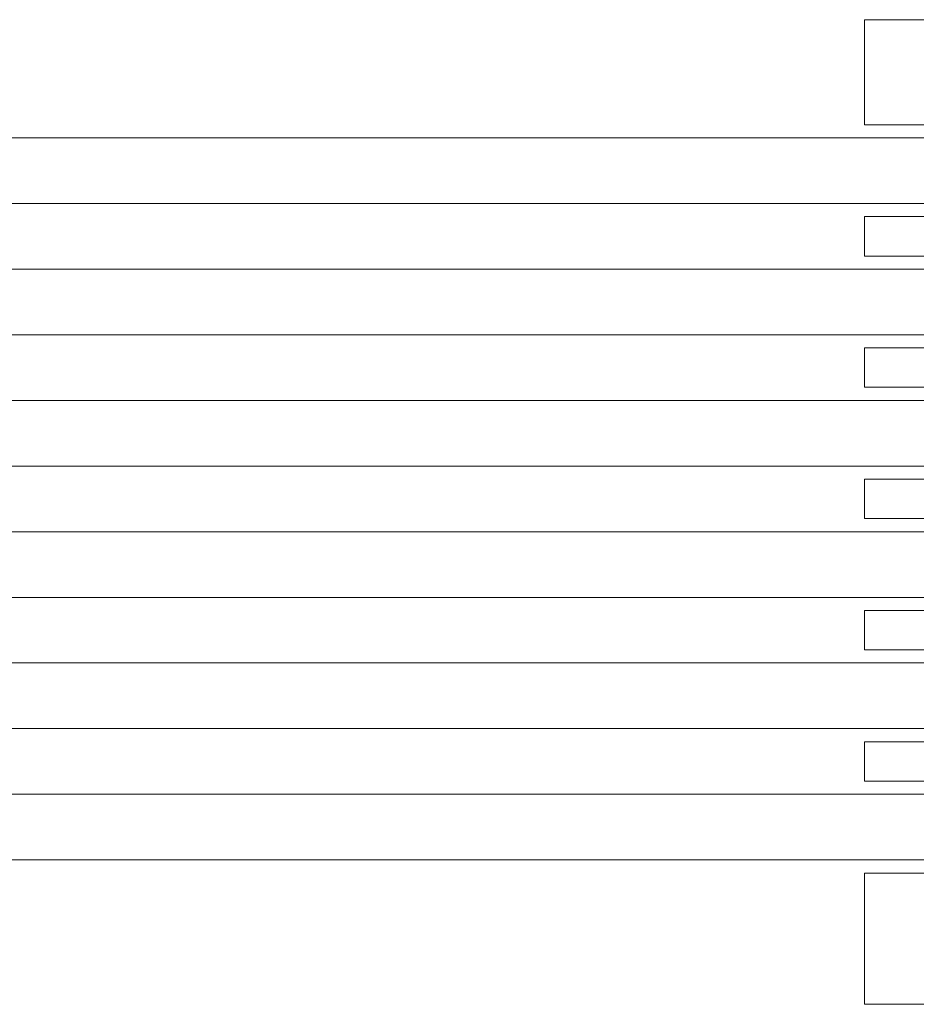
# Model space of a CAD drawing. Header units: millimetres. Extents: x -3490 to 61924, y -72580 to 6847.
# Tile 542 of 656: x 25961 to 26098, y -19660 to -19510. Entities that reach past the tile are written whole.
import ezdxf

# ---------------------------------------------------------------- set-up
doc = ezdxf.new("R2010")
doc.units = ezdxf.units.MM
doc.layers.add('superior_briquetadora', color=7, linetype='Continuous', lineweight=0)

msp = doc.modelspace()

# ---------------------------------------------------------------- linework, layer by layer
at = {"layer": 'superior_briquetadora'}
for p, q in [((26090.067, -19510), (26091.519, -19510)), ((26090.067, -19510), (26090.067, -19526)), ((26091.519, -19510), (26095.843, -19510)), ((26095.843, -19510), (26102.942, -19510)), ((26090.067, -19526), (26091.519, -19526)), ((26091.519, -19526), (26095.843, -19526)), ((26095.843, -19526), (26102.942, -19526)), ((24471.62, -19528), (26228.731, -19528)), ((24472.193, -19528), (26229.304, -19528)), ((26235.991, -19528), (24489.68, -19528)), ((26237.044, -19528), (24490.733, -19528)), ((24471.62, -19538), (26228.731, -19538)), ((24472.193, -19538), (26229.304, -19538)), ((26235.991, -19538), (24489.68, -19538)), ((26237.044, -19538), (24490.733, -19538)), ((26090.067, -19540), (26091.519, -19540)), ((26090.067, -19540), (26090.067, -19546)), ((26091.519, -19540), (26095.843, -19540)), ((26095.843, -19540), (26102.942, -19540)), ((26090.067, -19546), (26091.519, -19546)), ((26091.519, -19546), (26095.843, -19546)), ((26095.843, -19546), (26102.942, -19546)), ((24471.62, -19548), (26228.731, -19548)), ((24472.193, -19548), (26229.304, -19548)), ((26235.991, -19548), (24489.68, -19548)), ((26237.044, -19548), (24490.733, -19548)), ((24471.62, -19558), (26228.731, -19558)), ((24472.193, -19558), (26229.304, -19558)), ((26235.991, -19558), (24489.68, -19558)), ((26237.044, -19558), (24490.733, -19558)), ((26090.067, -19560), (26091.519, -19560)), ((26090.067, -19560), (26090.067, -19566)), ((26091.519, -19560), (26095.843, -19560)), ((26095.843, -19560), (26102.942, -19560)), ((26090.067, -19566), (26091.519, -19566)), ((26091.519, -19566), (26095.843, -19566)), ((26095.843, -19566), (26102.942, -19566)), ((24471.62, -19568), (26228.731, -19568)), ((24472.193, -19568), (26229.304, -19568)), ((26235.991, -19568), (24489.68, -19568)), ((26237.044, -19568), (24490.733, -19568)), ((24471.62, -19578), (26228.731, -19578)), ((24472.193, -19578), (26229.304, -19578)), ((26235.991, -19578), (24489.68, -19578)), ((26237.044, -19578), (24490.733, -19578)), ((26090.067, -19580), (26091.519, -19580)), ((26090.067, -19580), (26090.067, -19586)), ((26091.519, -19580), (26095.843, -19580)), ((26095.843, -19580), (26102.942, -19580)), ((26090.067, -19586), (26091.519, -19586)), ((26091.519, -19586), (26095.843, -19586)), ((26095.843, -19586), (26102.942, -19586)), ((24471.62, -19588), (26228.731, -19588)), ((24472.193, -19588), (26229.304, -19588)), ((26235.991, -19588), (24489.68, -19588)), ((26237.044, -19588), (24490.733, -19588)), ((24471.62, -19598), (26228.731, -19598)), ((24472.193, -19598), (26229.304, -19598)), ((26235.991, -19598), (24489.68, -19598)), ((26237.044, -19598), (24490.733, -19598)), ((26090.067, -19600), (26091.519, -19600)), ((26090.067, -19600), (26090.067, -19606)), ((26091.519, -19600), (26095.843, -19600)), ((26095.843, -19600), (26102.942, -19600)), ((26090.067, -19606), (26091.519, -19606)), ((26091.519, -19606), (26095.843, -19606)), ((26095.843, -19606), (26102.942, -19606)), ((24471.62, -19608), (26228.731, -19608)), ((24472.193, -19608), (26229.304, -19608)), ((26235.991, -19608), (24489.68, -19608)), ((26237.044, -19608), (24490.733, -19608)), ((24471.62, -19618), (26228.731, -19618)), ((24472.193, -19618), (26229.304, -19618)), ((26235.991, -19618), (24489.68, -19618)), ((26237.044, -19618), (24490.733, -19618)), ((26090.067, -19620), (26091.519, -19620)), ((26090.067, -19620), (26090.067, -19626)), ((26091.519, -19620), (26095.843, -19620)), ((26095.843, -19620), (26102.942, -19620)), ((26090.067, -19626), (26091.519, -19626)), ((26091.519, -19626), (26095.843, -19626)), ((26095.843, -19626), (26102.942, -19626)), ((24471.62, -19628), (26228.731, -19628)), ((24472.193, -19628), (26229.304, -19628)), ((26235.991, -19628), (24489.68, -19628)), ((26237.044, -19628), (24490.733, -19628)), ((24471.62, -19638), (26228.731, -19638)), ((24472.193, -19638), (26229.304, -19638)), ((26235.991, -19638), (24489.68, -19638)), ((26237.044, -19638), (24490.733, -19638)), ((26090.067, -19640), (26091.519, -19640)), ((26090.067, -19640), (26090.067, -19660)), ((26091.519, -19640), (26095.843, -19640)), ((26095.843, -19640), (26102.942, -19640)), ((26090.067, -19660), (26091.519, -19660)), ((26091.519, -19660), (26095.843, -19660)), ((26095.843, -19660), (26102.942, -19660))]:
    msp.add_line(p, q, dxfattribs=at)

doc.saveas('drawing.dxf')
